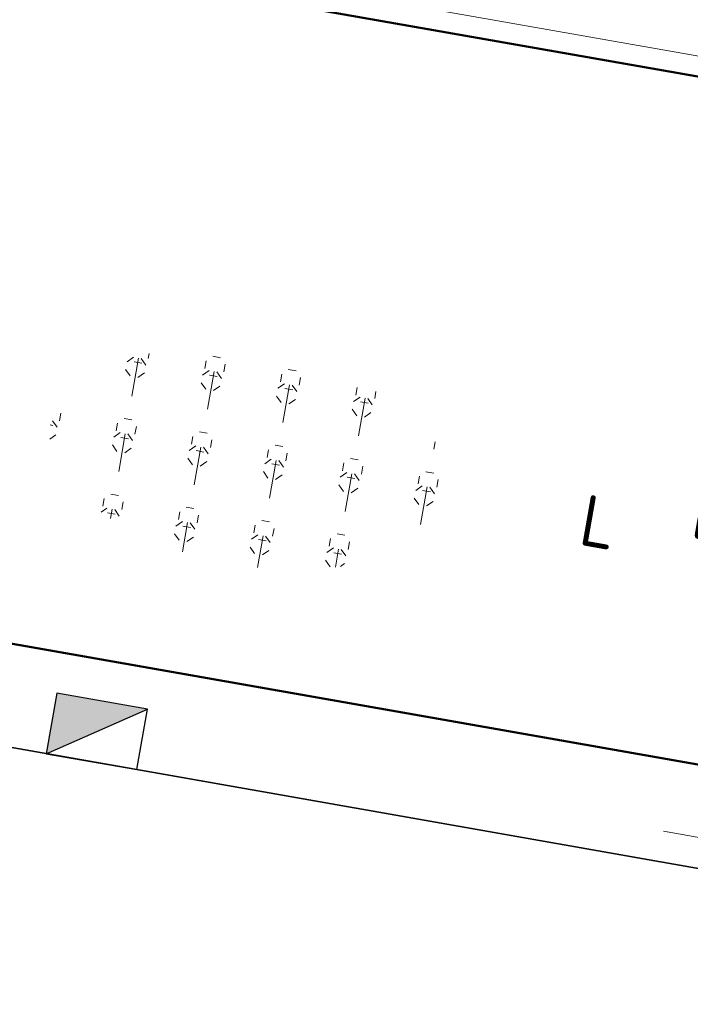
# Model space of a CAD drawing. Header units: metres. Extents: x 2514 to 227642, y 1683 to 852646.
# Tile 322 of 462: x 113995.63 to 113998.91, y 426276.27 to 426281.08. Entities that reach past the tile are written whole.
import ezdxf
from ezdxf.enums import TextEntityAlignment as Align

# ---------------------------------------------------------------- set-up
doc = ezdxf.new("R2010")
doc.units = ezdxf.units.M
doc.layers.get('Defpoints').update_dxf_attribs({"color": 244, "lineweight": 35})
for name, color, linetype, lineweight in [('N-WE-GR-HEESTER-S', 94, 'Continuous', 13), ('N-WE-RI-HWA_KOLK-S', 150, 'Continuous', 25), ('N-WE-VH-KANTOPSLUITING_ACHTERKANTBAND-G', 1, 'Continuous', 50), ('N-WE-VH-KANTOPSLUITING_OPSLUITBAND_100X200-G', 1, 'Continuous', 18), ('N-WE-VH-KANTOPSLUITING_TALUDBAND-G', 2, 'Continuous', 35), ('N-WE-VH-M', 7, 'Continuous', 18)]:
    doc.layers.add(name, color=color, linetype=linetype, lineweight=lineweight)
doc.styles.add('NLCS-ISO', font='NLCS-ISO.ttf', dxfattribs={"height": 1.8})
doc.styles.add('NLCS-ISO-M200-T18', font='NLCS-ISO.ttf', dxfattribs={"height": 0.36})
doc.dimstyles.new('NLCS-M200-T18-PIJL_L2_H1', dxfattribs={"dimscale": 0.2, "dimtxt": 2.5, "dimasz": 1.8, "dimexe": 2, "dimexo": 2, "dimgap": 0.7, "dimtad": 1, "dimzin": 0, "dimdsep": 46, "dimtxsty": 'NLCS-ISO-M200-T18', "dimcen": 0, "dimdle": 2, "dimclrd": 256, "dimclre": 256, "dimclrt": 1, "dimadec": 1, "dimazin": 0, "dimtfac": 1, "dimtdec": 3, "dimtofl": 0, "dimtmove": 0, "dimatfit": 3, "dimfxl": 2, "dimfxlon": 1, "dimtfillclr": 256, "dimtolj": 1, "dimtzin": 0, "dimlwd": -1, "dimlwe": -1, "dimarcsym": 0})

# ---------------------------------------------------------------- blocks, each defined once
blk = doc.blocks.new('SGR-HEESTERS-SO')
at = {"ltscale": 0.1}
h = blk.add_hatch(dxfattribs=at)
h.set_pattern_fill('GR-HEESTERS', color=256, scale=0.1, style=0, pattern_type=2)
h.set_pattern_definition([(0, (-2.018678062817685, -1.134114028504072), (0, 0.75), [0.07663900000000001, -0.6733610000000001]), (45, (-1.942038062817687, -1.134114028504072), (4.440892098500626e-17, 0.7499998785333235), [0.078192, -0.9824680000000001]), (90, (-1.886748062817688, -1.078824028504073), (-0.75, 4.592425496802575e-17), [0.07663900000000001, -0.6733610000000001]), (135, (-1.886748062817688, -1.002184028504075), (-0.7499998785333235, 4.440892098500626e-17), [0.078192, -0.9824680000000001]), (180, (-1.942038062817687, -0.9468940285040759), (-9.184850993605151e-17, -0.75), [0.07663900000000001, -0.6733610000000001]), (225, (-2.018678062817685, -0.9468940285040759), (-1.332267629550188e-16, -0.7499998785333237), [0.078192, -0.9824680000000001]), (270, (-2.073968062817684, -1.002184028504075), (0.75, -1.377727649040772e-16), [0.07663900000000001, -0.6733610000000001]), (315, (-2.073968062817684, -1.078824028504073), (0.7499998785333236, -1.776356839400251e-16), [0.078192, -0.9824680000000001]), (90, (-1.980358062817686, -1.227004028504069), (-0.75, 4.592425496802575e-17), [0.3744400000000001, -0.37546])])
edge = h.paths.add_edge_path()
edge.add_ellipse((0, 0), major_axis=(1.980358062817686, 0), ratio=0.5254120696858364, start_angle=0, end_angle=360, ccw=False)
at = {"ltscale": 0.1, "style": 'NLCS-ISO'}
blk.add_attdef('TYPE', text='', height=0.5, dxfattribs=at).set_placement((3.470943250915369, -0.01606055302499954), align=Align.MIDDLE_CENTER)
blk = doc.blocks.new('*D429')
at = {"layer": 'Defpoints', "color": 0, "transparency": 16777216}
for p in [(113997.8469534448, 426277.1246263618), (113999.146399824, 426276.8958160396), (114003.0019373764, 426270.1246161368)]:
    blk.add_point(p, dxfattribs=at)
at = {"layer": 'N-WE-VH-M', "transparency": 16777216}
for p, q in [((113998.7524602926, 426276.9651820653), (113999.5403393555, 426276.8264500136)), ((113998.1683388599, 426271.3412686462), (113999.0839704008, 426276.5412704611)), ((113998.4998489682, 426270.917357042), (113997.7119699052, 426271.0560890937))]:
    blk.add_line(p, q, dxfattribs=at)
for points in [[(113999.0248794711, 426276.551675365), (113999.1430613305, 426276.5308655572), (113999.146399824, 426276.8958160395)], [(113998.1092479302, 426271.35167355), (113998.2274297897, 426271.3308637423), (113998.1059094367, 426270.9867230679)]]:
    blk.add_solid(points, dxfattribs=at)
at = {"layer": 'N-WE-VH-M', "color": 1, "transparency": 16777216, "insert": (113998.3110030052, 426273.9967623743), "char_height": 0.36, "attachment_point": 5, "rotation": 80.01356215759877, "style": 'NLCS-ISO-M200-T18'}
blk.add_mtext('\\A1;6.00', dxfattribs=at)
blk = doc.blocks.new('*D430')
at = {"layer": 'Defpoints', "color": 0, "transparency": 16777216}
for p in [(113998.5084798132, 426280.8815287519), (113999.8079261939, 426280.6527184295), (113997.872965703, 426277.2723536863)]:
    blk.add_point(p, dxfattribs=at)
at = {"layer": 'N-WE-VH-M', "transparency": 16777216}
for p, q in [((113999.4139866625, 426280.7220844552), (114000.2018657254, 426280.5833524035)), ((113999.234841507, 426277.3980889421), (113999.7454967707, 426280.298172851)), ((113998.7784725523, 426277.1129093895), (113999.5663516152, 426276.9741773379))]:
    blk.add_line(p, q, dxfattribs=at)
for points in [[(113999.686405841, 426280.3085777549), (113999.8045877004, 426280.2877679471), (113999.807926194, 426280.6527184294)], [(113999.1757505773, 426277.408493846), (113999.2939324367, 426277.3876840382), (113999.1724120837, 426277.0435433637)]]:
    blk.add_solid(points, dxfattribs=at)
at = {"layer": 'N-WE-VH-M', "color": 1, "transparency": 16777216, "insert": (113999.1750175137, 426278.9036237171), "char_height": 0.36, "attachment_point": 5, "rotation": 80.01356215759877, "style": 'NLCS-ISO-M200-T18'}
blk.add_mtext('\\A1;3.66', dxfattribs=at)
blk = doc.blocks.new('*D431')
at = {"layer": 'Defpoints', "color": 0, "transparency": 16777216}
for p in [(113998.9853712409, 426283.5898630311), (114000.2848176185, 426283.3610527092), (113998.5084798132, 426280.881528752)]:
    blk.add_point(p, dxfattribs=at)
at = {"layer": 'N-WE-VH-M', "transparency": 16777216}
for p, q in [((113999.8908780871, 426283.4304187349), (114000.6787571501, 426283.2916866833)), ((113999.8703556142, 426281.0072640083), (114000.2223881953, 426283.0065071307)), ((113999.4139866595, 426280.7220844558), (114000.2018657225, 426280.5833524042))]:
    blk.add_line(p, q, dxfattribs=at)
for points in [[(114000.1632972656, 426283.0169120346), (114000.2814791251, 426282.9961022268), (114000.2848176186, 426283.3610527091)], [(113999.8112646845, 426281.0176689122), (113999.9294465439, 426280.9968591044), (113999.807926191, 426280.65271843)]]:
    blk.add_solid(points, dxfattribs=at)
at = {"layer": 'N-WE-VH-M', "color": 1, "transparency": 16777216, "insert": (113999.7312202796, 426282.0623783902), "char_height": 0.36, "attachment_point": 5, "rotation": 80.01356215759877, "style": 'NLCS-ISO-M200-T18'}
blk.add_mtext('\\A1;2.75', dxfattribs=at)
blk = doc.blocks.new('N-SRI-KOLK_TROTTOIR-SO')
blk.add_hatch(color=256).paths.add_polyline_path([(1.125000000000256, 1.499999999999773), (-1.124999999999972, 1.499999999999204), (-1.124999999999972, 5.684341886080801e-13)])
blk.add_line((-1.124999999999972, 0), (1.124999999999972, 1.499999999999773))
at = {"flags": 128}
blk.add_lwpolyline([(-1.124999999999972, 0), (1.124999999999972, 0), (1.124999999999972, 1.499999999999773), (-1.124999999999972, 1.499999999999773)], close=True, dxfattribs=at)

msp = doc.modelspace()

# ---------------------------------------------------------------- linework, layer by layer
at = {"layer": 'N-WE-VH-KANTOPSLUITING_ACHTERKANTBAND-G', "ltscale": 0.2}
for p, q in [((113988.8856537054, 426282.5759441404), (114023.2726017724, 426276.5209896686)), ((113988.2123186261, 426279.3288131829), (114022.7962364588, 426273.2391756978))]:
    msp.add_line(p, q, dxfattribs=at)
at = {"layer": 'N-WE-VH-KANTOPSLUITING_OPSLUITBAND_100X200-G', "ltscale": 0.2}
msp.add_line((113988.804510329, 426282.6917705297), (114023.3884281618, 426276.602133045), dxfattribs=at)
at = {"layer": 'N-WE-VH-KANTOPSLUITING_TALUDBAND-G', "ltscale": 0.1}
msp.add_line((113991.909775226, 426278.1700620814), (114022.7095602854, 426272.7467457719), dxfattribs=at)

# ---------------------------------------------------------------- block references
at = {"layer": 'N-WE-GR-HEESTER-S', "xscale": 0.5, "yscale": 0.5, "zscale": 0.5, "rotation": 350.0135621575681}
msp.add_blockref('SGR-HEESTERS-SO', (113996.7542625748, 426278.9338352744), dxfattribs=at).add_auto_attribs({'TYPE': 'L'})
at = {"layer": 'N-WE-RI-HWA_KOLK-S', "ltscale": 0.2, "xscale": 0.2, "yscale": 0.2, "zscale": 0.2, "rotation": 350.0135621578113}
msp.add_blockref('N-SRI-KOLK_TROTTOIR-SO', (113995.9801944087, 426277.4533307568), dxfattribs=at)

# ---------------------------------------------------------------- dimensions: what is measured, and where the dimension line sits
at = {"layer": 'N-WE-VH-M'}
for base, p1, p2, picture, middle in [((114000.2848176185, 426283.3610527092), (113998.5084798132, 426280.8815287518), (113998.9853712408, 426283.5898630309), '*D431', (113999.7312202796, 426282.0623783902)), ((113999.8079261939, 426280.6527184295), (113997.872965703, 426277.272353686), (113998.5084798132, 426280.8815287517), '*D430', (113999.1750175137, 426278.9036237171)), ((113999.146399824, 426276.8958160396), (114003.0019373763, 426270.1246161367), (113997.8469534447, 426277.1246263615), '*D429', (113998.3110030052, 426273.9967623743))]:
    dim = msp.add_linear_dim(base=base, p1=p1, p2=p2, angle=80.01356215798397, dimstyle='NLCS-M200-T18-PIJL_L2_H1', override={"dimclrt": 1}, dxfattribs=at)
    dim.commit()
    dim.dimension.update_dxf_attribs({"geometry": picture, "text_midpoint": middle})

doc.saveas('drawing.dxf')
